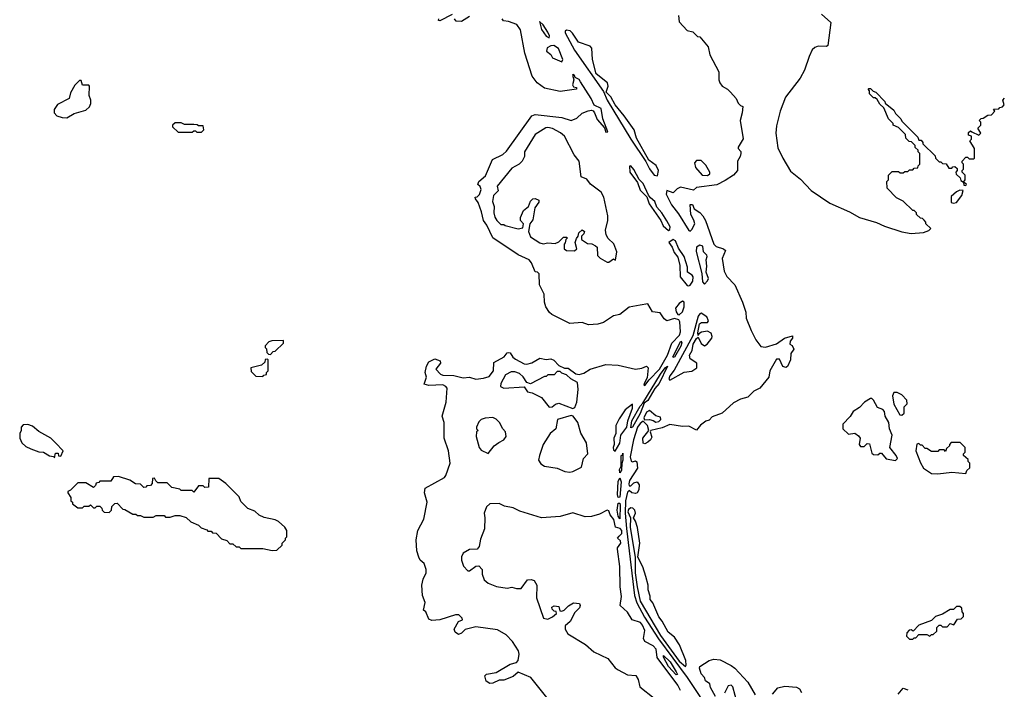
# Model space of a CAD drawing. Extents: x 2386423 to 2568864, y 578392 to 761999.
# Tile 372 of 454: x 2522773 to 2529060, y 689040 to 693319. Entities that reach past the tile are written whole.
import ezdxf

# ---------------------------------------------------------------- set-up
doc = ezdxf.new("R2010")
doc.units = 0

msp = doc.modelspace()

# ---------------------------------------------------------------- linework, layer by layer
at = {"layer": '0CON05XD'}
for points in [[(2526147.3, 688977.3), (2526036.6, 689116.6), (2525955, 689150), (2525925, 689121.2), (2525865, 689098), (2525835, 689098.8), (2525795, 689078.8), (2525775, 689076.2), (2525751.4, 689091.4), (2525743, 689127), (2525753.6, 689136.4), (2525815, 689148), (2525905, 689200), (2525945, 689211.2), (2525956.2, 689225), (2525962, 689265), (2525958, 689285), (2525919.4, 689345), (2525879.1, 689389.1), (2525825, 689420.6), (2525685, 689440), (2525618, 689422), (2525595, 689398), (2525575, 689391.2), (2525553.8, 689405), (2525546.7, 689425), (2525575, 689472.5), (2525600, 689485), (2525597.5, 689495), (2525577.5, 689515), (2525555, 689516.7), (2525455, 689483.3), (2525405, 689480), (2525385, 689487.5), (2525367.5, 689535), (2525352.5, 689545), (2525363.3, 689595), (2525345, 689640), (2525342, 689705), (2525348.8, 689745), (2525368, 689785), (2525369.2, 689805), (2525355, 689843.3), (2525331.2, 689865), (2525320.8, 689885), (2525310, 689925), (2525304.3, 689995), (2525314.5, 690055.5), (2525353.4, 690126.6), (2525374.3, 690235), (2525358.8, 690295), (2525363.3, 690325), (2525485.4, 690394.6), (2525495, 690406.7), (2525521.4, 690485), (2525510.6, 690565), (2525483.1, 690645), (2525484.4, 690745), (2525470.8, 690785), (2525495.8, 690875), (2525502, 690965), (2525495, 690976.2), (2525475, 690985.7), (2525385, 690982), (2525355, 690990), (2525370, 691035), (2525363.3, 691065), (2525371.2, 691105), (2525385, 691132.5), (2525425, 691152.5), (2525458.3, 691138.3), (2525460, 691125), (2525430, 691085), (2525460, 691055), (2525475, 691048), (2525545.7, 691045.7), (2525605, 691030), (2525645, 691034), (2525685, 691022.5), (2525735, 691028), (2525770.5, 691039.5), (2525798.8, 691075), (2525800.7, 691129.3), (2525866.7, 691165), (2525885, 691190), (2525895, 691193.3), (2525905, 691190), (2525922.3, 691162.3), (2525939.3, 691149.3), (2525995, 691120), (2526012, 691118), (2526044.2, 691125.8), (2526095, 691156.7), (2526135, 691147.5), (2526165, 691152.5), (2526183, 691143), (2526215, 691110), (2526252.5, 691092.5), (2526275, 691092.5), (2526325, 691056.7), (2526345, 691051.2), (2526375, 691061.2), (2526415, 691086), (2526515, 691115.5), (2526595, 691111.1), (2526705, 691085.8), (2526745, 691092), (2526776.1, 691106.1), (2526785.6, 691095), (2526778.8, 691031.2), (2526760, 690995), (2526758.8, 690985), (2526765, 690980.8), (2526791.8, 691018.2), (2526858.1, 691085), (2526909.1, 691175), (2526937.2, 691252.8), (2526986.2, 691303.8), (2526992.3, 691325), (2526987.7, 691387.7), (2526981.7, 691401.7), (2526955, 691408.7), (2526905, 691394.6), (2526887.8, 691407.8), (2526862.5, 691445), (2526813.1, 691453.1), (2526785, 691504.2), (2526735.8, 691495.8), (2526665, 691482.5), (2526605, 691436), (2526564.2, 691425.8), (2526501.2, 691385), (2526465, 691374.4), (2526405, 691370), (2526365, 691383.8), (2526285, 691376.7), (2526170, 691435), (2526157, 691447), (2526133.3, 691485), (2526123.9, 691513.9), (2526121.2, 691565), (2526092, 691625), (2526090, 691695), (2526080, 691705), (2526065, 691707.5), (2526041.4, 691765), (2526025.8, 691785), (2525955, 691816.5), (2525794.2, 691925), (2525755.7, 692005.7), (2525734.2, 692035), (2525721.7, 692091.7), (2525700, 692150), (2525683.3, 692175), (2525682.5, 692185), (2525695, 692186.7), (2525708.6, 692201.4), (2525720, 692235), (2525713, 692253), (2525697.5, 692265), (2525704, 692285), (2525748.3, 692321.7), (2525792.5, 692425), (2525858.3, 692458.3), (2525880.5, 692479.5), (2526043.8, 692705), (2526065, 692713.8), (2526235, 692694), (2526295, 692674.2), (2526330.9, 692689.1), (2526365, 692721.2), (2526402.2, 692737.8), (2526425, 692740.6), (2526435, 692737.1), (2526442.7, 692725), (2526460.4, 692680.4), (2526508.3, 692628.3), (2526515, 692600), (2526528, 692602), (2526495.8, 692685.8), (2526485, 692751), (2526442.2, 692772.2), (2526422.8, 692815), (2526355, 692923.1), (2526345, 692936.7), (2526320.3, 692950.3), (2526315, 692963.3), (2526305, 692968.8), (2526302.5, 692965), (2526312.5, 692935), (2526303.3, 692903.3), (2526310, 692890), (2526327.5, 692885), (2526327.5, 692875), (2526225, 692861.2), (2526125, 692881.4), (2526078, 692915), (2526045, 692958.8), (2525999.4, 693105), (2525970, 693255), (2525947.9, 693287.9), (2525895, 693308), (2525862.5, 693312.5), (2525853.8, 693325)], [(2525535, 693353.3), (2525455, 693312), (2525447.5, 693315), (2525448.8, 693325)], [(2525645, 693338.8), (2525595, 693306.7), (2525560.7, 693310.7), (2525550, 693325)], [(2526155, 693202.5), (2526156.1, 693215), (2526145, 693240), (2526115, 693286.5), (2526092.7, 693307.3), (2526105, 693257.5), (2526135, 693214.4), (2526155, 693202.5)], [(2526978.8, 693345), (2526983.3, 693305), (2527035, 693250), (2527071.7, 693241.7), (2527101.7, 693211.7), (2527115, 693210), (2527170, 693145), (2527180, 693095), (2527237.5, 692985), (2527237.5, 692935), (2527243.3, 692915), (2527257.5, 692895), (2527292.5, 692875), (2527312.5, 692855), (2527347.5, 692815), (2527360, 692785), (2527375, 692770), (2527390, 692765), (2527386.7, 692725), (2527373.3, 692675), (2527393, 692557), (2527360, 692505), (2527360, 692495), (2527377, 692477), (2527377.5, 692465), (2527373.8, 692445), (2527356.7, 692415), (2527357.5, 692355), (2527330, 692325), (2527278, 692292), (2527225, 692264.2), (2527095, 692247.5), (2527075, 692230), (2526991.7, 692248.3), (2526971.2, 692238.8), (2526945, 692212.5), (2526905, 692227.5), (2526901.5, 692205), (2526935.2, 692135), (2526978.7, 692078.7), (2527045, 691971.9), (2527055, 691968), (2527065, 691977.5), (2527083, 692015), (2527078.6, 692038.6), (2527057.8, 692075), (2527055, 692137.5), (2527068.3, 692138.3), (2527080.7, 692110.7), (2527115, 692087.5), (2527135.6, 692065), (2527151.4, 692035), (2527204.5, 691884.5), (2527219.4, 691869.4), (2527267.5, 691855), (2527278.8, 691845), (2527257.9, 691792.1), (2527272, 691712), (2527288.6, 691678.6), (2527340, 691625), (2527389.4, 691515), (2527410.7, 691450.7), (2527412.8, 691412.8), (2527443.8, 691333.8), (2527473.3, 691273.3), (2527505, 691230), (2527535, 691227.5), (2527605, 691248), (2527657.5, 691285), (2527708.3, 691298.3), (2527706.7, 691285), (2527692.5, 691265), (2527690, 691245), (2527705, 691237.5), (2527715.9, 691214.1), (2527697.5, 691185), (2527693.8, 691145), (2527675, 691103.3), (2527665, 691096.7), (2527645, 691103.3), (2527625, 691150), (2527605, 691150), (2527563.8, 691075), (2527555.6, 691035), (2527499.2, 690965), (2527461.2, 690945), (2527422.1, 690907.9), (2527375, 690894.2), (2527330.2, 690869.8), (2527257.5, 690805), (2527195, 690781.2), (2527175, 690760), (2527155, 690753.3), (2527121.2, 690728.8), (2527095, 690696.7), (2527045, 690722.5), (2527005, 690720.6), (2526925, 690731.8), (2526875, 690711.9), (2526802.5, 690695), (2526798.8, 690685), (2526808.6, 690651.4), (2526802, 690635), (2526785, 690620), (2526765, 690608.8), (2526755, 690613.3), (2526752.9, 690645), (2526790, 690695), (2526782.1, 690725), (2526755, 690752.9), (2526735, 690739), (2526718, 690715), (2526691.6, 690635), (2526670.7, 690525), (2526677.7, 690497.7), (2526685, 690493.8), (2526705, 690500), (2526713.8, 690493.8), (2526717.5, 690452.5), (2526667.5, 690375), (2526663.5, 690353.5), (2526665, 690340), (2526675, 690340), (2526695, 690360), (2526715.7, 690365.7), (2526727.8, 690347.8), (2526727.1, 690315), (2526716, 690295), (2526705, 690290.6), (2526681.2, 690295), (2526665, 690310), (2526655, 690300), (2526641.5, 690245), (2526638.4, 690165), (2526647.6, 690067.6), (2526699.5, 689639.5), (2526712.7, 689592.7), (2526762.1, 689502.1), (2526853, 689363.1), (2527034.8, 689115), (2527193.8, 688873.8)], [(2527893.6, 693353.6), (2527951.7, 693301.7), (2527932.5, 693155), (2527925, 693147.5), (2527870.7, 693149.3), (2527849.3, 693140.7), (2527834.2, 693125.8), (2527814, 693085), (2527783.9, 692996.1), (2527756.2, 692945), (2527663.8, 692825)], [(2526845, 692321.2), (2526851.5, 692355), (2526837.7, 692387.7), (2526791.1, 692421.1), (2526712.6, 692562.6), (2526696.1, 692616.1), (2526633.6, 692705), (2526574.6, 692774.6), (2526546.9, 692826.9), (2526517.5, 692855), (2526530.2, 692895), (2526525.5, 692915.5), (2526453.7, 692973.6), (2526431.4, 693065), (2526426.7, 693136.7), (2526415, 693149.2), (2526341.4, 693175), (2526303.1, 693233.1), (2526287.1, 693247.1), (2526265, 693252.9), (2526255.8, 693245), (2526256.4, 693235), (2526314.8, 693125), (2526500.4, 692860.4), (2526524.8, 692805), (2526675, 692556), (2526772.1, 692412.1), (2526795, 692366.2), (2526825, 692325.6), (2526845, 692321.2)], [(2526235, 693050), (2526240.9, 693065), (2526212.5, 693135), (2526184.6, 693154.6), (2526165, 693151.9), (2526141.1, 693138.9), (2526138, 693118), (2526165, 693097.5), (2526174.4, 693075), (2526235, 693050)], [(2523075, 692692.5), (2523121.2, 692718.8), (2523195, 692740), (2523218.3, 692761.7), (2523227, 692783), (2523227.5, 692805), (2523217.5, 692835), (2523220, 692895), (2523215, 692900), (2523175, 692900), (2523165, 692930), (2523155, 692930), (2523125, 692900), (2523098.3, 692851.7), (2523090, 692815), (2523015, 692777.5), (2522992.5, 692745), (2522992.5, 692725), (2523010, 692705), (2523043.6, 692693.6), (2523075, 692692.5)], [(2527663.8, 692825), (2527628, 692735), (2527605, 692640), (2527600.8, 692595), (2527615, 692500), (2527645, 692434), (2527695, 692351.2), (2527759.3, 692299.3), (2527827, 692227), (2527945, 692147.5), (2528071.7, 692091.7), (2528136.1, 692056.1), (2528245, 692023.3), (2528295, 692000), (2528405, 691963.8), (2528465, 691952.5), (2528545, 691960), (2528578.3, 691971.7), (2528590, 691985), (2528560, 692015), (2528560, 692025), (2528548.3, 692038.3), (2528538.3, 692048.3), (2528525, 692050), (2528500, 692075), (2528500, 692085), (2528485, 692100), (2528475, 692100), (2528415, 692160), (2528370.7, 692180.7), (2528313, 692243), (2528310, 692285), (2528320, 692295), (2528320, 692325), (2528345, 692350), (2528385, 692350), (2528395, 692340), (2528415, 692340), (2528425, 692350), (2528445, 692350), (2528455, 692360), (2528475, 692360), (2528485, 692370), (2528508.3, 692371.7), (2528510, 692385), (2528520, 692395), (2528520, 692465), (2528510, 692475), (2528510, 692485), (2528491.7, 692501.7), (2528490, 692515), (2528468.3, 692538.3), (2528451.7, 692541.7), (2528431.7, 692561.7), (2528430, 692585), (2528415, 692600), (2528385, 692630), (2528350, 692645), (2528350, 692655), (2528320, 692685), (2528290, 692755), (2528265, 692780), (2528248.3, 692808.3), (2528235, 692820), (2528225, 692820), (2528200, 692845), (2528200, 692865), (2528190, 692875), (2528195, 692880), (2528205, 692880), (2528221.7, 692861.7), (2528240, 692855), (2528296.4, 692796.4), (2528300, 692785), (2528355, 692740), (2528365, 692720), (2528400, 692685), (2528405, 692670), (2528508.3, 692568.3), (2528515, 692550), (2528528.3, 692548.3), (2528540, 692535), (2528540, 692525), (2528618.3, 692448.3), (2528620, 692435), (2528645, 692410), (2528655, 692410), (2528665, 692400), (2528688.3, 692398.3), (2528705, 692370), (2528725, 692370), (2528731.7, 692378.3), (2528745, 692380), (2528758.3, 692368.3), (2528760, 692355), (2528750, 692345), (2528751.7, 692331.7), (2528778.3, 692308.3), (2528781.7, 692291.7), (2528800, 692280), (2528801.7, 692261.7), (2528815, 692260), (2528818.3, 692268.3), (2528800, 692280), (2528810, 692295), (2528810, 692325), (2528790, 692345), (2528790, 692355), (2528800, 692365), (2528800, 692395), (2528790, 692405), (2528790, 692415), (2528815, 692440), (2528825, 692440), (2528835, 692430), (2528865, 692430), (2528870, 692435), (2528870, 692495), (2528840, 692545), (2528850, 692555), (2528850, 692575), (2528831.7, 692581.7), (2528831.7, 692598.3), (2528845, 692610), (2528851.7, 692601.7), (2528898.3, 692581.7), (2528910, 692595), (2528890, 692625), (2528910, 692645), (2528910, 692665), (2528900, 692675), (2528911.7, 692688.3), (2528925, 692690), (2528955, 692710), (2528978.3, 692711.7), (2529000, 692735), (2528991.7, 692748.3), (2529025, 692750), (2529031.7, 692758.3), (2529048.3, 692761.7), (2529060, 692775), (2529050, 692805), (2529061.7, 692818.3)], [(2523935, 692600), (2523950, 692615), (2523945, 692640), (2523915, 692640), (2523907, 692647), (2523885, 692650), (2523825, 692650), (2523805, 692660), (2523765, 692660), (2523750, 692645), (2523750, 692635), (2523785, 692600), (2523875, 692600), (2523885, 692610), (2523895, 692610), (2523905, 692600), (2523935, 692600)], [(2526535, 691770), (2526565, 691790), (2526578.3, 691781.7), (2526586.7, 691835), (2526566.1, 691886.1), (2526530.9, 691920.9), (2526518, 691945), (2526513.3, 691975), (2526527.5, 692035), (2526528, 692065), (2526503.8, 692185), (2526485, 692216.7), (2526418.3, 692268.3), (2526395, 692300), (2526357.5, 692315), (2526345.9, 692415.9), (2526313.3, 692455), (2526251.2, 692575), (2526226.6, 692596.6), (2526175, 692624), (2526145, 692630), (2526132.3, 692627.7), (2526064.1, 692585.9), (2525997.5, 692475), (2525997.5, 692445), (2525982.5, 692415), (2525962.5, 692395), (2525915, 692370), (2525822.5, 692255), (2525827.5, 692225), (2525797.5, 692195), (2525793, 692157), (2525803.3, 692125), (2525800, 692085), (2525807.5, 692057.5), (2525820, 692035), (2525845, 692010), (2525865, 692010), (2525873, 692003), (2525955, 691982.5), (2525985, 691990), (2525990, 692015), (2525970, 692035), (2525970, 692055), (2525990.7, 692099.3), (2526022.5, 692125), (2526035, 692160), (2526050, 692175), (2526065, 692177.5), (2526087.5, 692165), (2526087, 692153), (2526063, 692117), (2526050, 692040), (2526030, 692015), (2526022.5, 691965), (2526035, 691932.5), (2526095, 691893.3), (2526115, 691887.5), (2526145, 691892.5), (2526191.7, 691888.3), (2526215, 691900), (2526245, 691930), (2526265, 691930), (2526270, 691925), (2526260, 691915), (2526257, 691893), (2526250, 691885), (2526250, 691855), (2526265, 691843.3), (2526315, 691842.5), (2526330, 691855), (2526320, 691895), (2526328.3, 691921.7), (2526340, 691935), (2526343, 691957), (2526365, 691976.7), (2526380, 691965), (2526375, 691950), (2526360, 691935), (2526360, 691915), (2526398.3, 691888.3), (2526427, 691887), (2526450, 691875), (2526460, 691865), (2526461.7, 691811.7), (2526480, 691795), (2526525, 691770), (2526535, 691770)], [(2527165, 692323.3), (2527180, 692335), (2527180, 692345), (2527155, 692390), (2527125, 692420), (2527095, 692420), (2527082.5, 692405), (2527087.5, 692375), (2527130, 692325), (2527165, 692323.3)], [(2526915, 691972.5), (2526925, 691979.2), (2526926, 691995), (2526905, 692033.8), (2526873.2, 692085), (2526840.9, 692120.9), (2526827.6, 692157.6), (2526800.3, 692180.3), (2526788.5, 692198.5), (2526755, 692272.7), (2526727.7, 692297.7), (2526695, 692361.5), (2526675, 692384.4), (2526665.9, 692384.1), (2526668.5, 692345), (2526718.4, 692278.4), (2526735, 692230), (2526778.2, 692188.2), (2526793.5, 692143.5), (2526866.6, 692036.6), (2526882.2, 692002.2), (2526915, 691972.5)], [(2528735, 692147.5), (2528755, 692152), (2528788.8, 692195), (2528798.3, 692228.3), (2528775, 692230), (2528755, 692220), (2528721.7, 692188.3), (2528721.7, 692151.7), (2528735, 692147.5)], [(2527045, 691617.9), (2527055, 691623.5), (2527070.8, 691649.2), (2527073, 691675), (2527066.7, 691686.7), (2527037.8, 691705), (2527037.2, 691737.2), (2527016.6, 691805), (2526979.2, 691859.2), (2526960, 691905), (2526945, 691914), (2526918, 691895), (2526939.1, 691865), (2526951.4, 691831.4), (2526975, 691802), (2526987.6, 691747.6), (2526990, 691675), (2527035, 691621.6), (2527045, 691617.9)], [(2527145, 691628.6), (2527165, 691649.4), (2527170.4, 691665), (2527156.8, 691705), (2527160.7, 691745), (2527155.5, 691785), (2527161.8, 691805), (2527160, 691815), (2527140, 691835), (2527135, 691872.9), (2527115, 691877.8), (2527093.7, 691866.4), (2527093, 691837), (2527128, 691698), (2527133, 691643), (2527145, 691628.6)], [(2526985, 691433.8), (2527005, 691453.1), (2527015.2, 691485), (2527015, 691513.3), (2527005, 691520), (2526984.3, 691505.7), (2526960.5, 691475), (2526965, 691453.3), (2526976.2, 691436.2), (2526985, 691433.8)], [(2526925, 691014.7), (2527015, 691065.7), (2527065, 691073.5), (2527096.5, 691095), (2527096.5, 691125), (2527055, 691152.7), (2527049.6, 691175), (2527067.1, 691205), (2527074.2, 691245.8), (2527095, 691281.2), (2527105, 691290), (2527125, 691248.9), (2527145, 691235.6), (2527163.3, 691246.7), (2527193.3, 691285), (2527195.6, 691295), (2527187.8, 691315), (2527165, 691329.6), (2527126.7, 691323.3), (2527109.3, 691310.7), (2527105, 691300), (2527102.3, 691317.7), (2527113.6, 691376.4), (2527126.9, 691383.1), (2527165, 691384.5), (2527172.1, 691395), (2527160.4, 691420.4), (2527125, 691444.3), (2527115, 691440), (2527105.3, 691424.7), (2527070.9, 691299.1), (2526951.5, 691078.5), (2526925, 691043.1), (2526918.2, 691025), (2526925, 691014.7)], [(2524375, 691180), (2524391.7, 691198.3), (2524405, 691200), (2524458.3, 691251.7), (2524458.3, 691268.3), (2524383, 691267), (2524365, 691260), (2524340, 691235), (2524340, 691225), (2524350, 691215), (2524351.7, 691191.7), (2524361.7, 691181.7), (2524375, 691180)], [(2526945, 691160), (2526944.6, 691165), (2526995, 691263.8), (2527000, 691255), (2526995, 691232.9), (2526955, 691162.2), (2526945, 691160)], [(2524325, 691040), (2524331.7, 691048.3), (2524348.3, 691051.7), (2524350, 691065), (2524360, 691075), (2524360, 691145), (2524355, 691150), (2524341.7, 691148.3), (2524338.3, 691131.7), (2524318.3, 691111.7), (2524250, 691095), (2524251.7, 691071.7), (2524281.7, 691041.7), (2524325, 691040)], [(2526675, 690710), (2526681.2, 690755), (2526735, 690850), (2526751.7, 690868.3), (2526865, 691054.4), (2526895, 691095.5), (2526910, 691105), (2526857.3, 690995), (2526828.2, 690961.8), (2526785, 690886.7), (2526761.3, 690868.7), (2526735, 690803.6), (2526685, 690716), (2526675, 690710)], [(2526305, 690834.2), (2526318.3, 690841.7), (2526330, 690875), (2526340, 690955), (2526335, 691000), (2526292.5, 691025), (2526265, 691050), (2526235, 691060), (2526225, 691070), (2526205, 691070), (2526185, 691050), (2526145, 691050), (2526135, 691040), (2526125, 691040), (2526035, 690992.5), (2526010.5, 691000.5), (2525987.9, 691037.9), (2525965, 691058), (2525935, 691068.8), (2525911.7, 691068.3), (2525875, 691050), (2525845.8, 690995), (2525844.2, 690974.2), (2525864.1, 690964.1), (2525995, 690972.5), (2526015, 690941.2), (2526045, 690933.8), (2526104.5, 690904.5), (2526155, 690843.3), (2526173.3, 690845), (2526195, 690862.5), (2526215, 690868.6), (2526305, 690834.2)], [(2528405, 690792.5), (2528420, 690805), (2528420, 690845), (2528440, 690865), (2528437, 690887), (2528405, 690922.5), (2528375, 690936.7), (2528353.6, 690936.4), (2528346.7, 690915), (2528355, 690862.5), (2528392.5, 690795), (2528405, 690792.5)], [(2526575, 690562.5), (2526605, 690613.3), (2526610.5, 690665), (2526648.9, 690715), (2526655.3, 690755), (2526686.6, 690836.6), (2526685, 690863.3), (2526638.3, 690825), (2526601, 690769), (2526580.5, 690725), (2526578.7, 690675), (2526566.7, 690645), (2526569.3, 690605), (2526563.5, 690585), (2526565, 690571.2), (2526575, 690562.5)], [(2528365, 690502.5), (2528377.5, 690515), (2528370, 690535), (2528330, 690585), (2528343.3, 690665), (2528328, 690705), (2528322, 690745), (2528299.2, 690785), (2528294.2, 690815), (2528285, 690828), (2528250.6, 690840.6), (2528225, 690887.5), (2528215, 690897.5), (2528205, 690897.5), (2528167.5, 690875), (2528135, 690840), (2528094.1, 690815.9), (2528076.4, 690783.6), (2528030, 690735), (2528030, 690705), (2528065, 690670), (2528105, 690677.5), (2528129.3, 690659.3), (2528140, 690645), (2528132.5, 690605), (2528141.7, 690591.7), (2528165, 690592.5), (2528185, 690610), (2528198.3, 690608.3), (2528215, 690550), (2528225, 690540), (2528251.7, 690538.3), (2528265, 690550), (2528275, 690550), (2528305, 690512.5), (2528365, 690502.5)], [(2526285, 690428), (2526305, 690432.5), (2526359.5, 690460.5), (2526373.3, 690515), (2526400, 690545), (2526393.3, 690615), (2526356.9, 690676.9), (2526337.1, 690745), (2526306.4, 690786.4), (2526295, 690790.6), (2526206.7, 690765), (2526195.9, 690704.1), (2526160, 690675), (2526116.2, 690605), (2526091.2, 690535), (2526086.7, 690505), (2526100.5, 690480.5), (2526125, 690466.7), (2526205, 690453.3), (2526255, 690431.2), (2526285, 690428)], [(2526835, 690747.1), (2526855, 690750.7), (2526867.5, 690765), (2526865, 690779.2), (2526835, 690788.5), (2526795, 690822.2), (2526775, 690810.8), (2526759.1, 690775), (2526762.4, 690762.4), (2526795, 690764.7), (2526818.8, 690758.8), (2526835, 690747.1)], [(2522995, 690520), (2523001.7, 690548.3), (2523018.3, 690548.3), (2523021.7, 690531.7), (2523035, 690530), (2523050, 690565), (2523002.5, 690615), (2522972.5, 690645), (2522895, 690687.5), (2522855, 690722.5), (2522825, 690732.5), (2522795, 690730), (2522782.5, 690715), (2522782.5, 690695), (2522773.3, 690675), (2522773.3, 690645), (2522787.5, 690615), (2522812.7, 690592.7), (2522845, 690576.7), (2522895, 690557.5), (2522926.4, 690556.4), (2522963, 690533), (2522988.3, 690528.3), (2522995, 690520)], [(2525765, 690547.5), (2525802.5, 690595), (2525831.7, 690618.3), (2525865, 690633.8), (2525878.8, 690655), (2525876.2, 690686.2), (2525857.5, 690705), (2525837.5, 690745), (2525815, 690766.7), (2525795, 690776.2), (2525745, 690773.3), (2525720, 690765), (2525705, 690750), (2525690, 690715), (2525690, 690705), (2525700, 690695), (2525690, 690685), (2525687.5, 690655), (2525706.7, 690585), (2525719.3, 690569.3), (2525765, 690547.5)], [(2528635, 690417.5), (2528725, 690427.5), (2528815, 690420), (2528821.7, 690438.3), (2528840, 690455), (2528840, 690485), (2528830, 690495), (2528828.3, 690508.3), (2528800, 690535), (2528800, 690545), (2528810, 690555), (2528810, 690585), (2528778.3, 690618.3), (2528721.7, 690618.3), (2528710, 690605), (2528710, 690595), (2528691.7, 690578.3), (2528685, 690560), (2528675, 690570), (2528645, 690570), (2528635, 690560), (2528595, 690560), (2528565, 690580), (2528555, 690580), (2528535, 690600), (2528525, 690600), (2528515, 690610), (2528502.5, 690607.5), (2528494.2, 690565), (2528525, 690486.7), (2528543.7, 690453.7), (2528595, 690420), (2528635, 690417.5)], [(2526605, 690424), (2526603.2, 690445), (2526613.5, 690466.5), (2526614.6, 690534.6), (2526623, 690537), (2526625, 690550), (2526625.3, 690505.3), (2526617.1, 690482.9), (2526615, 690440), (2526605, 690424)], [(2524385, 689927.5), (2524415, 689930), (2524448.3, 689961.7), (2524450, 689975), (2524470, 689995), (2524470, 690005), (2524480, 690015), (2524480, 690055), (2524466.4, 690076.4), (2524425, 690112.5), (2524405, 690122.5), (2524335, 690137.5), (2524303, 690153), (2524275, 690177.5), (2524230, 690195), (2524185, 690240), (2524175, 690270), (2524090, 690355), (2524045, 690387.5), (2523981.7, 690388.3), (2523978.3, 690331.7), (2523955, 690330), (2523945, 690340), (2523915, 690340), (2523885, 690300), (2523875, 690310), (2523805, 690310), (2523795, 690320), (2523745, 690330), (2523715, 690360), (2523655, 690360), (2523641.7, 690371.7), (2523635, 690390), (2523621.7, 690388.3), (2523620, 690355), (2523608.3, 690341.7), (2523585, 690340), (2523578.3, 690331.7), (2523565, 690330), (2523545, 690350), (2523513, 690353), (2523477, 690377), (2523405, 690400), (2523371.7, 690398.3), (2523355, 690370), (2523285, 690370), (2523278.3, 690361.7), (2523261.7, 690358.3), (2523258.3, 690341.7), (2523245, 690330), (2523195, 690360), (2523145, 690360), (2523098.3, 690311.7), (2523080, 690305), (2523080, 690295), (2523100, 690265), (2523100, 690245), (2523110, 690235), (2523110, 690225), (2523145, 690200), (2523175, 690200), (2523185, 690210), (2523215, 690210), (2523225, 690220), (2523245, 690200), (2523255, 690200), (2523265, 690210), (2523285, 690210), (2523298.3, 690198.3), (2523300, 690185), (2523311.7, 690171.7), (2523345, 690170), (2523360, 690185), (2523361.7, 690208.3), (2523381.7, 690228.3), (2523395, 690230), (2523431.7, 690191.7), (2523445, 690190), (2523495, 690160), (2523515, 690160), (2523525, 690150), (2523545, 690150), (2523565, 690140), (2523625, 690140), (2523645, 690150), (2523695, 690150), (2523705, 690140), (2523735, 690140), (2523765, 690150), (2523795, 690150), (2523837, 690137), (2523865, 690110), (2523915, 690090), (2523933, 690073), (2523968.3, 690058.3), (2523975, 690050), (2523995, 690050), (2524005, 690040), (2524028.3, 690038.3), (2524061.7, 690001.7), (2524095, 689990), (2524115, 689970), (2524135, 689970), (2524155, 689950), (2524175, 689950), (2524185, 689940), (2524325, 689940), (2524385, 689927.5)], [(2526595, 690266), (2526590, 690285), (2526595, 690367.5), (2526605, 690392.5), (2526614.5, 690365), (2526605, 690268.8), (2526595, 690266)], [(2526992.2, 689032.2), (2526976.2, 689066.2), (2526843.4, 689243.4), (2526837.1, 689297.1), (2526817, 689317), (2526763.8, 689345), (2526757.1, 689365), (2526765.4, 689415.4), (2526750.8, 689450.8), (2526737, 689467), (2526684.5, 689484.5), (2526655, 689533.3), (2526608.1, 689575), (2526616.4, 689633.6), (2526607.1, 689695), (2526605.4, 689824.6), (2526589.7, 689935), (2526590.8, 689945), (2526612.6, 689975), (2526608.4, 689988.4), (2526590.4, 690005), (2526601.3, 690018.7), (2526617.5, 690035), (2526617.9, 690055), (2526606.8, 690066.8), (2526576.8, 690076.8), (2526566.8, 690125), (2526542.5, 690155), (2526535, 690180), (2526525, 690185.5), (2526475, 690160), (2526425, 690144.4), (2526382.8, 690142.8), (2526305, 690168.1), (2526225, 690144.5), (2526105, 690136), (2525967.7, 690177.7), (2525925, 690200), (2525869.5, 690209.5), (2525835, 690228), (2525775, 690226), (2525754.4, 690205.6), (2525738.8, 690165), (2525743.8, 690135), (2525742, 690065), (2525715, 690000), (2525707.7, 689952.3), (2525693.6, 689936.4), (2525645, 689932.5), (2525605, 689910), (2525593.9, 689886.1), (2525593.9, 689866.1), (2525606.4, 689826.4), (2525635, 689797.5), (2525645, 689797.5), (2525685, 689826.7), (2525705, 689830), (2525726, 689805), (2525726.2, 689775), (2525739.7, 689739.7), (2525765, 689717.5), (2525817.3, 689697.3), (2525885, 689686), (2525915, 689692.5), (2525945, 689683.3), (2525976.1, 689683.9), (2526015, 689740), (2526038.3, 689741.7), (2526057.5, 689735), (2526076.2, 689705), (2526073.8, 689625), (2526117.5, 689495), (2526145, 689487.5), (2526175, 689502.5), (2526200, 689525), (2526198.3, 689538.3), (2526185, 689540), (2526173, 689553), (2526170, 689565), (2526185, 689572.5), (2526215, 689570), (2526221.7, 689541.7), (2526235, 689540), (2526250, 689545), (2526277, 689573), (2526308.3, 689591.7), (2526348.3, 689588.3), (2526352.5, 689575), (2526348.3, 689561.7), (2526318.3, 689531.7), (2526287.5, 689472.5), (2526256.7, 689445), (2526256.2, 689425), (2526273.3, 689395), (2526385, 689327.5), (2526439.1, 689279.1), (2526527.6, 689237.6), (2526575, 689178), (2526594.5, 689164.5), (2526655, 689132), (2526707.3, 689127.3), (2526722.3, 689102.3), (2526733.8, 689055), (2526825, 688983.3)], [(2526605, 690130), (2526595, 690146.2), (2526587.5, 690185), (2526595, 690230), (2526605, 690229.2), (2526607.8, 690215), (2526605, 690130)], [(2527025, 689186.2), (2527029.4, 689195), (2527025.9, 689225), (2526986.4, 689325), (2526953.6, 689373.6), (2526914.7, 689405), (2526875.7, 689475.7), (2526853.3, 689503.3), (2526815, 689592.2), (2526797.8, 689615), (2526798.2, 689635), (2526785.2, 689675), (2526786.3, 689705), (2526772, 689762), (2526751.7, 689821.7), (2526721.1, 689885), (2526733.9, 689975), (2526718.4, 690075), (2526705.6, 690115.6), (2526692.9, 690135), (2526704.9, 690165), (2526701.6, 690185), (2526687.8, 690197.8), (2526675, 690199.1), (2526660.9, 690189.1), (2526655.8, 690175), (2526673.5, 690135), (2526670.4, 690075), (2526702.8, 689885), (2526704, 689785), (2526715.5, 689694.5), (2526735, 689602.5), (2526865, 689384.3), (2526985, 689218.9), (2527025, 689186.2)], [(2528475, 689360), (2528485, 689370), (2528495, 689370), (2528515, 689390), (2528565, 689390), (2528585, 689380), (2528595, 689390), (2528605, 689390), (2528628.3, 689411.7), (2528630, 689435), (2528645, 689450), (2528655, 689450), (2528665, 689440), (2528695, 689440), (2528715, 689460), (2528738.3, 689451.7), (2528761.7, 689488.3), (2528785, 689490), (2528800, 689505), (2528800, 689525), (2528790, 689535), (2528788.3, 689558.3), (2528775, 689570), (2528755, 689570), (2528735, 689550), (2528715, 689550), (2528665, 689520), (2528620, 689505), (2528595, 689480), (2528515, 689450), (2528478.3, 689411.7), (2528465, 689420), (2528451.7, 689418.3), (2528438.3, 689401.7), (2528435, 689380), (2528455, 689360), (2528475, 689360)], [(2526965, 689133.3), (2526915, 689186.5), (2526883.2, 689245), (2526884.4, 689255.6), (2526925.8, 689215), (2526965, 689151.2), (2526972.5, 689135), (2526965, 689133.3)], [(2527215, 688993.1), (2527185, 689051.2), (2527180, 689075), (2527152.5, 689095), (2527145.6, 689115.6), (2527125, 689138), (2527112.9, 689175), (2527116.7, 689185), (2527175, 689223.3), (2527205, 689233.3), (2527245, 689228.8), (2527315, 689192.5), (2527338.8, 689175), (2527422.5, 689085), (2527468.8, 689005)], [(2527356.7, 688945), (2527326.1, 689056.1), (2527315, 689066.7), (2527297, 689063), (2527273.6, 689016.4)], [(2527580.3, 689009.7), (2527615, 689048.8), (2527659.3, 689060.7), (2527733.9, 689053.9), (2527753, 689043), (2527765, 689020)], [(2528381.7, 689008.3), (2528415, 689047.5), (2528445, 689037.5)]]:
    msp.add_lwpolyline(points, dxfattribs=at)

doc.saveas('drawing.dxf')
